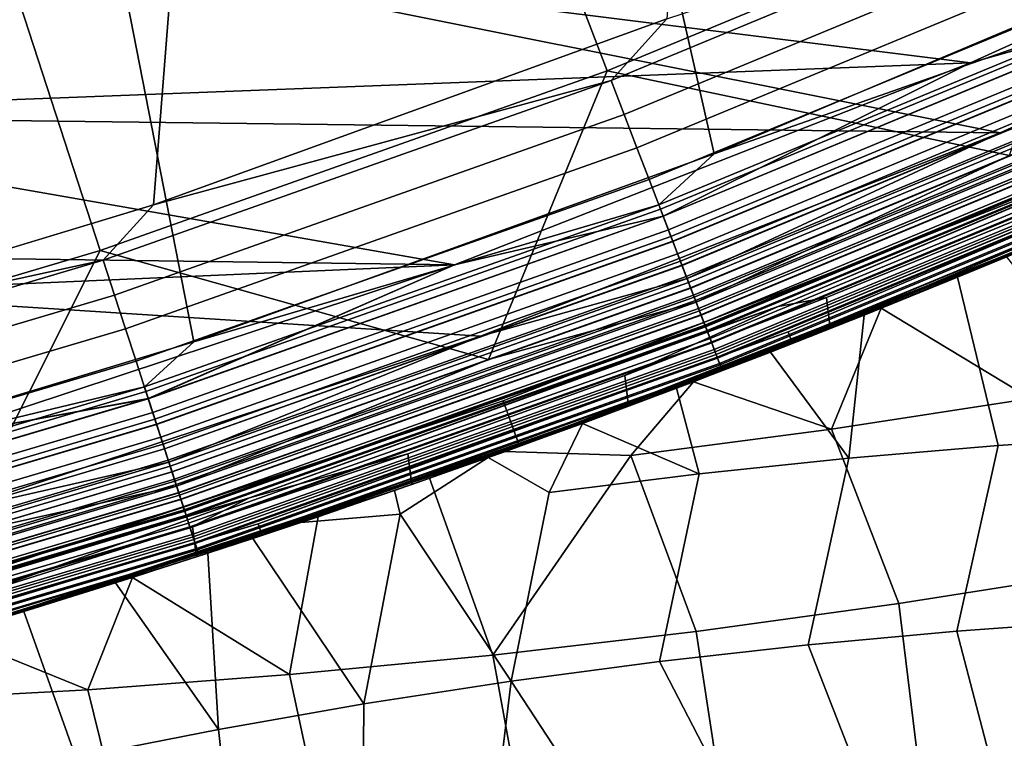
# Model space of a CAD drawing. Header units: metres. Extents: x -167 to 28, y -50 to 27.
# Tile 267 of 331: x 8.03 to 10.59, y -26.63 to -24.76. Entities that reach past the tile are written whole.
import ezdxf

# ---------------------------------------------------------------- set-up
doc = ezdxf.new("R2010")
doc.units = ezdxf.units.M
doc.layers.add('solid_12_065_011_XXX', color=7, linetype='CONTINUOUS')

msp = doc.modelspace()

# ---------------------------------------------------------------- linework, layer by layer
at = {"layer": 'solid_12_065_011_XXX'}
for points in [[(8.333064, 25.258354, 0.2), (4.255505, -26.254814, 0.2), (2.851502, -26.444155, 0.2), (6.976521, 25.666178, 0.2)], [(9.666076, 24.778851, 0.2), (5.647253, -25.991018, 0.2), (4.255505, -26.254814, 0.2), (8.333064, 25.258354, 0.2)], [(10.971596, 24.229086, 0.2), (7.02309, -25.653473, 0.2), (5.647253, -25.991018, 0.2), (9.666076, 24.778851, 0.2)], [(12.24579, 23.610701, 0.2), (8.378925, -25.243179, 0.2), (7.02309, -25.653473, 0.2), (10.971596, 24.229086, 0.2)], [(13.485169, 22.925415, 0.2), (9.71078, -24.761368, 0.2), (8.378925, -25.243179, 0.2), (12.24579, 23.610701, 0.2)], [(11.156596, -24.551853, 24.5), (10.89938, -23.558596, 24.5), (9.607922, -24.114141, 24.5), (9.833646, -25.111006, 24.5)], [(10.57362, -23.748739, 129.094391), (9.316216, -24.269573, 129.094391), (9.556519, -24.895582, 127.764793), (10.846355, -24.361313, 127.764793)], [(7.805598, -24.023161, 130.388458), (6.537626, -24.39875, 130.388458), (6.72832, -25.110432, 129.094391), (8.033278, -24.723885, 129.094391)], [(9.607936, -24.114138, 111), (8.288329, -24.59893, 111), (10.499099, -24.875065, 111), (11.808194, -24.280993, 111)], [(9.607936, -24.114138, 25), (11.808194, -24.280993, 25), (10.499099, -24.875065, 25), (8.288329, -24.59893, 25)], [(9.833646, -25.111006, 24.5), (9.607922, -24.114141, 24.5), (8.28833, -24.598936, 24.5), (8.483227, -25.598791, 24.5)], [(10.576129, -25.056786, 111.5), (8.288366, -24.598921, 111.5), (9.607965, -24.114126, 111.5), (11.894849, -24.458321, 111.5)], [(9.316216, -24.269573, 129.094391), (8.033278, -24.723885, 129.094391), (8.240487, -25.361612, 127.764793), (9.556519, -24.895582, 127.764793)], [(11.010832, -24.730732, 110.994911), (11.808194, -24.280993, 111), (10.499099, -24.875065, 111)], [(11.010573, -24.730152, 25.004999), (10.499099, -24.875065, 25), (11.808194, -24.280993, 25)], [(10.846355, -24.361313, 127.764793), (9.556519, -24.895582, 127.764793), (10.59967, -25.115755, 126.423683)], [(10.857272, -24.385832, 0.205801), (9.566136, -24.920637, 0.205801), (9.71078, -24.761368, 0.2)], [(10.895856, -24.472492, 0.223141), (9.600132, -25.009199, 0.223141), (9.566136, -24.920637, 0.205801), (10.857272, -24.385832, 0.205801)], [(10.933311, -24.556618, 0.25177), (9.633133, -25.095169, 0.25177), (9.600132, -25.009199, 0.223141), (10.895856, -24.472492, 0.223141)], [(11.081208, -24.888802, 111.503677), (10.576129, -25.056786, 111.5), (11.894849, -24.458321, 111.5)], [(10.969092, -24.636984, 0.291271), (9.66466, -25.177298, 0.291271), (9.633133, -25.095169, 0.25177), (10.933311, -24.556618, 0.25177)], [(10.997743, -24.701334, 24.494911), (11.156596, -24.551853, 24.5), (9.833646, -25.111006, 24.5)], [(8.288366, -24.598921, 111.5), (6.944411, -25.01158, 111.5), (6.944456, -25.01157, 111), (8.288329, -24.59893, 111)], [(10.576129, -25.056786, 111.5), (6.944411, -25.01158, 111.5), (8.288366, -24.598921, 111.5)], [(8.288329, -24.59893, 111), (6.944456, -25.01157, 111), (10.499099, -24.875065, 111)], [(8.288329, -24.59893, 25), (10.499099, -24.875065, 25), (9.160177, -25.398642, 25), (6.944456, -25.01157, 25)], [(6.944462, -25.011566, 24.5), (8.28833, -24.598936, 24.5), (8.288329, -24.59893, 25), (6.944456, -25.01157, 25)], [(8.483227, -25.598791, 24.5), (8.28833, -24.598936, 24.5), (6.944462, -25.011566, 24.5), (7.108805, -26.013998, 24.5)], [(11.002681, -24.712425, 0.34107), (9.694254, -25.254395, 0.34107), (9.66466, -25.177298, 0.291271), (10.969092, -24.636984, 0.291271)], [(9.689902, -25.243059, 24.494911), (10.997743, -24.701334, 24.494911), (9.833646, -25.111006, 24.5)], [(9.714909, -25.308201, 24.479727), (11.026123, -24.765078, 24.479727), (10.997743, -24.701334, 24.494911), (9.689902, -25.243059, 24.494911)], [(8.033278, -24.723885, 129.094391), (6.72832, -25.110432, 129.094391), (6.90187, -25.758129, 127.764793), (8.240487, -25.361612, 127.764793)], [(11.033588, -24.781845, 0.400443), (9.721485, -25.325335, 0.400443), (9.694254, -25.254395, 0.34107), (11.002681, -24.712425, 0.34107)], [(11.010573, -24.730152, 25.004999), (9.701207, -25.272509, 25.004999), (10.499099, -24.875065, 25)], [(11.038961, -24.793915, 25.020092), (9.72622, -25.337669, 25.020092), (9.701207, -25.272509, 25.004999), (11.010573, -24.730152, 25.004999)], [(9.701435, -25.273102, 110.994911), (11.010832, -24.730732, 110.994911), (10.499099, -24.875065, 111)], [(9.726441, -25.338245, 110.979729), (11.039213, -24.794477, 110.979729), (11.010832, -24.730732, 110.994911), (9.701435, -25.273102, 110.994911)], [(9.566136, -24.920637, 0.205801), (8.378925, -25.243179, 0.2), (9.71078, -24.761368, 0.2)], [(9.738884, -25.370661, 24.454756), (11.053335, -24.826197, 24.454756), (11.026123, -24.765078, 24.479727), (9.714909, -25.308201, 24.479727)], [(11.061365, -24.844233, 0.468529), (9.745959, -25.389091, 0.468529), (9.721485, -25.325335, 0.400443), (11.033588, -24.781845, 0.400443)], [(11.066187, -24.855062, 25.044977), (9.750207, -25.400158, 25.044977), (9.72622, -25.337669, 25.020092), (11.038961, -24.793915, 25.020092)], [(9.750417, -25.400705, 110.954758), (11.066424, -24.855597, 110.954758), (11.039213, -24.794477, 110.979729), (9.726441, -25.338245, 110.979729)], [(9.76134, -25.429161, 24.420511), (11.078822, -24.883442, 24.420511), (11.053335, -24.826197, 24.454756), (9.738884, -25.370661, 24.454756)], [(11.085608, -24.898684, 0.544336), (9.76732, -25.444736, 0.544336), (9.745959, -25.389091, 0.468529), (11.061365, -24.844233, 0.468529)], [(11.091692, -24.912348, 25.079142), (9.772679, -25.4587, 25.079142), (9.750207, -25.400158, 25.044977), (11.066187, -24.855062, 25.044977)], [(9.772873, -25.459206, 110.920509), (11.091912, -24.912842, 110.920509), (11.066424, -24.855597, 110.954758), (9.750417, -25.400705, 110.954758)], [(6.944456, -25.01157, 111), (5.580103, -25.350868, 111), (9.160177, -25.398642, 111), (10.499099, -24.875065, 111)], [(9.701435, -25.273102, 110.994911), (10.499099, -24.875065, 111), (9.160177, -25.398642, 111)], [(9.701207, -25.272509, 25.004999), (9.160177, -25.398642, 25), (10.499099, -24.875065, 25)], [(9.556519, -24.895582, 127.764793), (8.240487, -25.361612, 127.764793), (9.247935, -25.644295, 126.423683)], [(9.786797, -25.495478, 126.288391), (10.59967, -25.115755, 126.423683), (9.556519, -24.895582, 127.764793), (9.247935, -25.644295, 126.423683)], [(9.781819, -25.482512, 24.377687), (11.102066, -24.935648, 24.377687), (11.078822, -24.883442, 24.420511), (9.76134, -25.429161, 24.420511)], [(9.763443, -25.434637, 111.503677), (10.576129, -25.056786, 111.5), (11.081208, -24.888802, 111.503677)], [(9.763443, -25.434637, 111.503677), (11.081208, -24.888802, 111.503677), (11.099948, -24.930891, 111.51474), (9.779954, -25.477652, 111.51474)], [(11.105966, -24.944407, 0.626765), (9.785255, -25.491463, 0.626765), (9.76732, -25.444736, 0.544336), (11.085608, -24.898684, 0.544336)], [(9.566136, -24.920637, 0.205801), (8.248781, -25.387138, 0.205801), (8.378925, -25.243179, 0.2)], [(9.600132, -25.009199, 0.223141), (8.278095, -25.477356, 0.223141), (8.248781, -25.387138, 0.205801), (9.566136, -24.920637, 0.205801)], [(11.114958, -24.964603, 25.121891), (9.793179, -25.512102, 25.121891), (9.772679, -25.4587, 25.079142), (11.091692, -24.912348, 25.079142)], [(9.793352, -25.512556, 110.877686), (11.115155, -24.965048, 110.877686), (11.091912, -24.912842, 110.920509), (9.772873, -25.459206, 110.920509)], [(9.779954, -25.477652, 111.51474), (11.099948, -24.930891, 111.51474), (11.117745, -24.970863, 111.532928), (9.795634, -25.518501, 111.532928)], [(9.799904, -25.529621, 24.32716), (11.12259, -24.981747, 24.32716), (11.102066, -24.935648, 24.377687), (9.781819, -25.482512, 24.377687)], [(11.12214, -24.980736, 0.714617), (9.799507, -25.528589, 0.714617), (9.785255, -25.491463, 0.626765), (11.105966, -24.944407, 0.626765)], [(9.786797, -25.495478, 126.288391), (11.107715, -24.948336, 126.288391), (10.59967, -25.115755, 126.423683)], [(9.799467, -25.528484, 126.148933), (11.122095, -24.980635, 126.148933), (11.107715, -24.948336, 126.288391), (9.786797, -25.495478, 126.288391)], [(10.648957, -25.269844, 6.620592), (10.125271, -25.483948, 6.567535), (9.999702, -25.507372, 0.996509), (11.343086, -24.939014, 0.996509)], [(11.141068, -25.023251, 0.901425), (11.343086, -24.939014, 0.996509), (9.999702, -25.507372, 0.996509)], [(11.135509, -25.010763, 25.172354), (9.811286, -25.559273, 25.172354), (9.793179, -25.512102, 25.121891), (11.114958, -24.964603, 25.121891)], [(9.811437, -25.559666, 110.827164), (11.13568, -25.011147, 110.827164), (11.115155, -24.965048, 110.877686), (9.793352, -25.512556, 110.877686)], [(9.795634, -25.518501, 111.532928), (11.117745, -24.970863, 111.532928), (11.134155, -25.007723, 111.55777), (9.810094, -25.556168, 111.55777)], [(9.807292, -25.54887, 126.006737), (11.130976, -25.000582, 126.006737), (11.122095, -24.980635, 126.148933), (9.799467, -25.528484, 126.148933)], [(11.133899, -25.007145, 0.806616), (9.809867, -25.555576, 0.806616), (9.799507, -25.528589, 0.714617), (11.12214, -24.980736, 0.714617)], [(9.815224, -25.569532, 24.26996), (11.139978, -25.020802, 24.26996), (11.12259, -24.981747, 24.32716), (9.799904, -25.529621, 24.32716)], [(9.633133, -25.095169, 0.25177), (8.306551, -25.564936, 0.25177), (8.278095, -25.477356, 0.223141), (9.600132, -25.009199, 0.223141)], [(9.807292, -25.54887, 126.006737), (10.643917, -25.220598, 125.863533), (11.130976, -25.000582, 126.006737)], [(11.141068, -25.023251, 0.901425), (9.816185, -25.572035, 0.901425), (9.809867, -25.555576, 0.806616), (11.133899, -25.007145, 0.806616)], [(9.810094, -25.556168, 111.55777), (11.134155, -25.007723, 111.55777), (11.14877, -25.040548, 111.588661), (9.82297, -25.589712, 111.588661)], [(10.025453, -25.572863, 24), (10.036123, -25.600903, 24), (11.384619, -25.030386, 24), (11.371987, -25.003174, 24)], [(11.170135, -25.088535, 24.07052), (10.025453, -25.572863, 24), (11.371987, -25.003174, 24)], [(5.580103, -25.350868, 25), (6.944456, -25.01157, 25), (9.160177, -25.398642, 25)], [(9.227446, -25.584198, 111.5), (5.580122, -25.350863, 111.5), (6.944411, -25.01158, 111.5), (10.576129, -25.056786, 111.5)], [(11.152926, -25.049883, 25.2295), (9.826632, -25.599253, 25.2295), (9.811286, -25.559273, 25.172354), (11.135509, -25.010763, 25.172354)], [(9.826756, -25.599577, 110.769958), (11.153068, -25.050201, 110.769958), (11.13568, -25.011147, 110.827164), (9.811437, -25.559666, 110.827164)], [(9.827468, -25.601429, 24.207253), (11.153874, -25.052013, 24.207253), (11.139978, -25.020802, 24.26996), (9.815224, -25.569532, 24.26996)], [(11.141068, -25.023251, 0.901425), (9.999702, -25.507372, 0.996509), (9.816185, -25.572035, 0.901425)], [(10.656437, -25.346035, 23.37965), (11.177217, -25.120296, 23.290802), (11.384619, -25.030386, 24), (10.036123, -25.600903, 24)], [(9.763443, -25.434637, 111.503677), (9.227446, -25.584198, 111.5), (10.576129, -25.056786, 111.5)], [(9.82297, -25.589712, 111.588661), (11.14877, -25.040548, 111.588661), (11.161224, -25.068521, 111.624825), (9.833943, -25.618299, 111.624825)], [(11.166856, -25.081169, 25.292162), (9.838904, -25.631224, 25.292162), (9.826632, -25.599253, 25.2295), (11.152926, -25.049883, 25.2295)], [(9.839001, -25.631472, 110.707253), (11.166964, -25.081411, 110.707253), (11.153068, -25.050201, 110.769958), (9.826756, -25.599577, 110.769958)], [(9.836385, -25.624659, 24.140318), (11.163996, -25.074745, 24.140318), (11.153874, -25.052013, 24.207253), (9.827468, -25.601429, 24.207253)], [(9.833943, -25.618299, 111.624825), (11.161224, -25.068521, 111.624825), (11.171207, -25.090944, 111.665352), (9.842739, -25.641212, 111.665352)], [(9.841795, -25.638752, 24.07052), (11.170135, -25.088535, 24.07052), (11.163996, -25.074745, 24.140318), (9.836385, -25.624659, 24.140318)], [(11.177011, -25.103979, 25.359066), (9.847854, -25.654535, 25.359066), (9.838904, -25.631224, 25.292162), (11.166856, -25.081169, 25.292162)], [(9.847918, -25.654703, 110.64032), (11.177085, -25.104145, 110.64032), (11.166964, -25.081411, 110.707253), (9.839001, -25.631472, 110.707253)], [(9.66466, -25.177298, 0.291271), (8.333736, -25.648603, 0.291271), (8.306551, -25.564936, 0.25177), (9.633133, -25.095169, 0.25177)], [(9.689902, -25.243059, 24.494911), (9.833646, -25.111006, 24.5), (8.483227, -25.598791, 24.5)], [(9.841795, -25.638752, 24.07052), (10.025453, -25.572863, 24), (11.170135, -25.088535, 24.07052)], [(9.842739, -25.641212, 111.665352), (11.171207, -25.090944, 111.665352), (11.178471, -25.107256, 111.709244), (9.849138, -25.657883, 111.709244)], [(11.183187, -25.117851, 25.428843), (9.853294, -25.668711, 25.428843), (9.847854, -25.654535, 25.359066), (11.177011, -25.103979, 25.359066)], [(9.853328, -25.668795, 110.570518), (11.183225, -25.117933, 110.570518), (11.177085, -25.104145, 110.64032), (9.847918, -25.654703, 110.64032)], [(9.849138, -25.657883, 111.709244), (11.178471, -25.107256, 111.709244), (11.182832, -25.117052, 111.755402), (9.852982, -25.667894, 111.755402)], [(9.852982, -25.667894, 111.755402), (11.182832, -25.117052, 111.755402), (10.691646, -25.333643, 111.80262)], [(11.183187, -25.117851, 25.428843), (10.692665, -25.336079, 25.5), (9.853294, -25.668711, 25.428843)], [(9.853328, -25.668795, 110.570518), (10.692665, -25.336079, 110.5), (11.183225, -25.117933, 110.570518)], [(9.694254, -25.254395, 0.34107), (8.359255, -25.727142, 0.34107), (8.333736, -25.648603, 0.291271), (9.66466, -25.177298, 0.291271)], [(9.328179, -25.86677, 111.80262), (10.691646, -25.333643, 111.80262), (10.643917, -25.220598, 125.863533), (9.286539, -25.751345, 125.863533)], [(9.807292, -25.54887, 126.006737), (9.286539, -25.751345, 125.863533), (10.643917, -25.220598, 125.863533)], [(8.248781, -25.387138, 0.205801), (7.02309, -25.653473, 0.2), (8.378925, -25.243179, 0.2)], [(8.355503, -25.715593, 24.494911), (9.689902, -25.243059, 24.494911), (8.483227, -25.598791, 24.5)], [(8.377066, -25.781956, 24.479727), (9.714909, -25.308201, 24.479727), (9.689902, -25.243059, 24.494911), (8.355503, -25.715593, 24.494911)], [(9.721485, -25.325335, 0.400443), (8.382737, -25.799412, 0.400443), (8.359255, -25.727142, 0.34107), (9.694254, -25.254395, 0.34107)], [(9.701207, -25.272509, 25.004999), (8.365252, -25.745596, 25.004999), (9.160177, -25.398642, 25)], [(9.72622, -25.337669, 25.020092), (8.38682, -25.811975, 25.020092), (8.365252, -25.745596, 25.004999), (9.701207, -25.272509, 25.004999)], [(8.365448, -25.746201, 110.994911), (9.701435, -25.273102, 110.994911), (9.160177, -25.398642, 111)], [(8.38701, -25.812563, 110.979729), (9.726441, -25.338245, 110.979729), (9.701435, -25.273102, 110.994911), (8.365448, -25.746201, 110.994911)], [(10.134951, -25.564289, 6.567523), (10.125271, -25.483948, 6.567535), (10.648957, -25.269844, 6.620592), (10.65801, -25.350679, 6.620479)], [(8.397739, -25.845585, 24.454756), (9.738884, -25.370661, 24.454756), (9.714909, -25.308201, 24.479727), (8.377066, -25.781956, 24.479727)], [(10.750449, -25.311615, 8.266185), (10.2671, -25.511499, 8.248414), (10.134951, -25.564289, 6.567523), (10.65801, -25.350679, 6.620479)], [(10.654615, -25.745712, 8.405579), (10.2671, -25.511499, 8.248414), (10.750449, -25.311615, 8.266185)], [(9.745959, -25.389091, 0.468529), (8.40384, -25.864361, 0.468529), (8.382737, -25.799412, 0.400443), (9.721485, -25.325335, 0.400443)], [(9.750207, -25.400158, 25.044977), (8.407503, -25.875635, 25.044977), (8.38682, -25.811975, 25.020092), (9.72622, -25.337669, 25.020092)], [(8.407684, -25.87619, 110.954758), (9.750417, -25.400705, 110.954758), (9.726441, -25.338245, 110.979729), (8.38701, -25.812563, 110.979729)], [(9.852982, -25.667894, 111.755402), (10.691646, -25.333643, 111.80262), (9.328179, -25.86677, 111.80262)], [(9.329069, -25.869257, 25.5), (10.692665, -25.336079, 25.5), (10.692665, -25.336079, 110.5), (9.329069, -25.869257, 110.5)], [(9.853328, -25.668795, 110.570518), (9.329069, -25.869257, 110.5), (10.692665, -25.336079, 110.5)], [(9.853294, -25.668711, 25.428843), (10.692665, -25.336079, 25.5), (9.329069, -25.869257, 25.5)], [(7.85253, -26.039099, 111.5), (4.199525, -25.615776, 111.5), (5.580122, -25.350863, 111.5), (9.227446, -25.584198, 111.5)], [(5.580103, -25.350868, 111), (4.199574, -25.615767, 111), (9.160177, -25.398642, 111)], [(5.580103, -25.350868, 25), (9.160177, -25.398642, 25), (7.795275, -25.850214, 25), (4.199574, -25.615767, 25)], [(8.240487, -25.361612, 127.764793), (6.90187, -25.758129, 127.764793), (7.869982, -26.100143, 126.423683)], [(8.439054, -25.972738, 126.288391), (9.247935, -25.644295, 126.423683), (8.240487, -25.361612, 127.764793), (7.869982, -26.100143, 126.423683)], [(10.133629, -25.559803, 23.432526), (10.656437, -25.346035, 23.37965), (10.036123, -25.600903, 24)], [(10.65801, -25.350679, 23.37952), (10.656437, -25.346035, 23.37965), (10.133629, -25.559803, 23.432526), (10.134951, -25.564289, 23.432478)], [(10.465358, -25.430813, 21.948683), (10.592736, -25.378021, 21.943607), (10.65801, -25.350679, 23.37952), (10.134951, -25.564289, 23.432478)], [(8.248781, -25.387138, 0.205801), (6.908816, -25.784054, 0.205801), (7.02309, -25.653473, 0.2)], [(8.278095, -25.477356, 0.223141), (6.933368, -25.875683, 0.223141), (6.908816, -25.784054, 0.205801), (8.248781, -25.387138, 0.205801)], [(8.417104, -25.90518, 24.420511), (9.76134, -25.429161, 24.420511), (9.738884, -25.370661, 24.454756), (8.397739, -25.845585, 24.454756)], [(9.76732, -25.444736, 0.544336), (8.422259, -25.921047, 0.544336), (8.40384, -25.864361, 0.468529), (9.745959, -25.389091, 0.468529)], [(10.954305, -25.841619, 21.685749), (10.592736, -25.378021, 21.943607), (10.465358, -25.430813, 21.948683), (10.570679, -25.866982, 21.761005)], [(4.199574, -25.615767, 111), (2.806523, -25.805571, 111), (7.795275, -25.850214, 111), (9.160177, -25.398642, 111)], [(8.365448, -25.746201, 110.994911), (9.160177, -25.398642, 111), (7.795275, -25.850214, 111)], [(8.365252, -25.745596, 25.004999), (7.795275, -25.850214, 25), (9.160177, -25.398642, 25)], [(9.772679, -25.4587, 25.079142), (8.426881, -25.935272, 25.079142), (8.407503, -25.875635, 25.044977), (9.750207, -25.400158, 25.044977)], [(8.427048, -25.935787, 110.920509), (9.772873, -25.459206, 110.920509), (9.750417, -25.400705, 110.954758), (8.407684, -25.87619, 110.954758)], [(8.434762, -25.95953, 24.377687), (9.781819, -25.482512, 24.377687), (9.76134, -25.429161, 24.420511), (8.417104, -25.90518, 24.420511)], [(8.418916, -25.910759, 111.503677), (9.227446, -25.584198, 111.5), (9.763443, -25.434637, 111.503677)], [(8.418916, -25.910759, 111.503677), (9.763443, -25.434637, 111.503677), (9.779954, -25.477652, 111.51474), (8.433153, -25.954578, 111.51474)], [(10.222932, -25.529232, 21.95141), (10.465358, -25.430813, 21.948683), (10.134951, -25.564289, 23.432478)], [(10.183491, -25.9002, 21.810579), (10.570679, -25.866982, 21.761005), (10.465358, -25.430813, 21.948683), (10.222932, -25.529232, 21.95141)], [(9.785255, -25.491463, 0.626765), (8.437725, -25.968647, 0.626765), (8.422259, -25.921047, 0.544336), (9.76732, -25.444736, 0.544336)], [(9.793179, -25.512102, 25.121891), (8.444557, -25.989674, 25.121891), (8.426881, -25.935272, 25.079142), (9.772679, -25.4587, 25.079142)], [(8.444707, -25.990135, 110.877686), (9.793352, -25.512556, 110.877686), (9.772873, -25.459206, 110.920509), (8.427048, -25.935787, 110.920509)], [(8.306551, -25.564936, 0.25177), (6.957202, -25.964632, 0.25177), (6.933368, -25.875683, 0.223141), (8.278095, -25.477356, 0.223141)], [(8.433153, -25.954578, 111.51474), (9.779954, -25.477652, 111.51474), (9.795634, -25.518501, 111.532928), (8.446675, -25.996193, 111.532928)], [(8.450356, -26.007523, 24.32716), (9.799904, -25.529621, 24.32716), (9.781819, -25.482512, 24.377687), (8.434762, -25.95953, 24.377687)], [(9.799507, -25.528589, 0.714617), (8.450014, -26.00647, 0.714617), (8.437725, -25.968647, 0.626765), (9.785255, -25.491463, 0.626765)], [(8.439054, -25.972738, 126.288391), (9.786797, -25.495478, 126.288391), (9.247935, -25.644295, 126.423683)], [(8.44998, -26.006363, 126.148933), (9.799467, -25.528484, 126.148933), (9.786797, -25.495478, 126.288391), (8.439054, -25.972738, 126.288391)], [(10.125271, -25.483948, 6.567535), (9.601864, -25.68565, 6.55), (9.999702, -25.507372, 0.996509)], [(10.134951, -25.564289, 6.567523), (9.611679, -25.765591, 6.55), (9.601864, -25.68565, 6.55), (10.125271, -25.483948, 6.567535)], [(9.811286, -25.559273, 25.172354), (8.460171, -26.037727, 25.172354), (8.444557, -25.989674, 25.121891), (9.793179, -25.512102, 25.121891)], [(8.4603, -26.038128, 110.827164), (9.811437, -25.559666, 110.827164), (9.793352, -25.512556, 110.877686), (8.444707, -25.990135, 110.877686)], [(8.446675, -25.996193, 111.532928), (9.795634, -25.518501, 111.532928), (9.810094, -25.556168, 111.55777), (8.459143, -26.034565, 111.55777)], [(9.601864, -25.68565, 6.55), (9.039325, -25.889067, 6.570145), (8.627973, -26.003426, 0.996509), (9.999702, -25.507372, 0.996509)], [(9.816185, -25.572035, 0.901425), (9.999702, -25.507372, 0.996509), (8.627973, -26.003426, 0.996509)], [(10.2671, -25.511499, 8.248414), (9.780129, -25.702122, 8.26675), (9.611679, -25.765591, 6.55), (10.134951, -25.564289, 6.567523)], [(10.13787, -25.824701, 8.351789), (9.780129, -25.702122, 8.26675), (10.2671, -25.511499, 8.248414)], [(10.13787, -25.824701, 8.351789), (10.2671, -25.511499, 8.248414), (10.654615, -25.745712, 8.405579)], [(8.456727, -26.02713, 126.006737), (9.807292, -25.54887, 126.006737), (9.799467, -25.528484, 126.148933), (8.44998, -26.006363, 126.148933)], [(9.809867, -25.555576, 0.806616), (8.458947, -26.033962, 0.806616), (8.450014, -26.00647, 0.714617), (9.799507, -25.528589, 0.714617)], [(8.463567, -26.04818, 24.26996), (9.815224, -25.569532, 24.26996), (9.799904, -25.529621, 24.32716), (8.450356, -26.007523, 24.32716)], [(9.979765, -25.625267, 21.94512), (10.222932, -25.529232, 21.95141), (10.134951, -25.564289, 23.432478)], [(10.183491, -25.9002, 21.810579), (10.222932, -25.529232, 21.95141), (9.979765, -25.625267, 21.94512)], [(8.333736, -25.648603, 0.291271), (6.979971, -26.049606, 0.291271), (6.957202, -25.964632, 0.25177), (8.306551, -25.564936, 0.25177)], [(8.456727, -26.02713, 126.006737), (9.286539, -25.751345, 125.863533), (9.807292, -25.54887, 126.006737)], [(9.816185, -25.572035, 0.901425), (8.464395, -26.05073, 0.901425), (8.458947, -26.033962, 0.806616), (9.809867, -25.555576, 0.806616)], [(8.459143, -26.034565, 111.55777), (9.810094, -25.556168, 111.55777), (9.82297, -25.589712, 111.588661), (8.470246, -26.068737, 111.588661)], [(9.826632, -25.599253, 25.2295), (8.473404, -26.078455, 25.2295), (8.460171, -26.037727, 25.172354), (9.811286, -25.559273, 25.172354)], [(8.473511, -26.078785, 110.769958), (9.826756, -25.599577, 110.769958), (9.811437, -25.559666, 110.827164), (8.4603, -26.038128, 110.827164)], [(8.474124, -26.080673, 24.207253), (9.827468, -25.601429, 24.207253), (9.815224, -25.569532, 24.26996), (8.463567, -26.04818, 24.26996)], [(9.816185, -25.572035, 0.901425), (8.627973, -26.003426, 0.996509), (8.464395, -26.05073, 0.901425)], [(9.611105, -25.760914, 23.450001), (10.133629, -25.559803, 23.432526), (10.036123, -25.600903, 24)], [(9.611679, -25.765591, 23.450001), (10.134951, -25.564289, 23.432478), (10.133629, -25.559803, 23.432526), (9.611105, -25.760914, 23.450001)], [(9.736002, -25.71887, 21.929813), (9.979765, -25.625267, 21.94512), (10.134951, -25.564289, 23.432478), (9.611679, -25.765591, 23.450001)], [(8.418916, -25.910759, 111.503677), (7.85253, -26.039099, 111.5), (9.227446, -25.584198, 111.5)], [(8.470246, -26.068737, 111.588661), (9.82297, -25.589712, 111.588661), (9.833943, -25.618299, 111.624825), (8.479709, -26.097858, 111.624825)], [(8.650354, -26.070141, 24), (8.659874, -26.098589, 24), (10.036123, -25.600903, 24), (10.025453, -25.572863, 24)], [(9.841795, -25.638752, 24.07052), (8.650354, -26.070141, 24), (10.025453, -25.572863, 24)], [(8.355503, -25.715593, 24.494911), (8.483227, -25.598791, 24.5), (7.108805, -26.013998, 24.5)], [(9.838904, -25.631224, 25.292162), (8.483987, -26.111025, 25.292162), (8.473404, -26.078455, 25.2295), (9.826632, -25.599253, 25.2295)], [(8.484069, -26.111279, 110.707253), (9.839001, -25.631472, 110.707253), (9.826756, -25.599577, 110.769958), (8.473511, -26.078785, 110.769958)], [(8.481813, -26.104338, 24.140318), (9.836385, -25.624659, 24.140318), (9.827468, -25.601429, 24.207253), (8.474124, -26.080673, 24.207253)], [(8.479709, -26.097858, 111.624825), (9.833943, -25.618299, 111.624825), (9.842739, -25.641212, 111.665352), (8.487293, -26.121202, 111.665352)], [(9.611105, -25.760914, 23.450001), (10.036123, -25.600903, 24), (8.659874, -26.098589, 24)], [(8.359255, -25.727142, 0.34107), (7.001344, -26.129374, 0.34107), (6.979971, -26.049606, 0.291271), (8.333736, -25.648603, 0.291271)], [(8.486478, -26.118694, 24.07052), (9.841795, -25.638752, 24.07052), (9.836385, -25.624659, 24.140318), (8.481813, -26.104338, 24.140318)], [(9.847854, -25.654535, 25.359066), (8.491702, -26.134773, 25.359066), (8.483987, -26.111025, 25.292162), (9.838904, -25.631224, 25.292162)], [(8.491758, -26.134945, 110.64032), (9.847918, -25.654703, 110.64032), (9.839001, -25.631472, 110.707253), (8.484069, -26.111279, 110.707253)], [(8.486478, -26.118694, 24.07052), (8.650354, -26.070141, 24), (9.841795, -25.638752, 24.07052)], [(8.487293, -26.121202, 111.665352), (9.842739, -25.641212, 111.665352), (9.849138, -25.657883, 111.709244), (8.492811, -26.138184, 111.709244)], [(10.183491, -25.9002, 21.810579), (9.979765, -25.625267, 21.94512), (9.736002, -25.71887, 21.929813), (9.794593, -25.941116, 21.834234)], [(9.853294, -25.668711, 25.428843), (8.496395, -26.149214, 25.428843), (8.491702, -26.134773, 25.359066), (9.847854, -25.654535, 25.359066)], [(8.496423, -26.149302, 110.570518), (9.853328, -25.668795, 110.570518), (9.847918, -25.654703, 110.64032), (8.491758, -26.134945, 110.64032)], [(8.492811, -26.138184, 111.709244), (9.849138, -25.657883, 111.709244), (9.852982, -25.667894, 111.755402), (8.496124, -26.148382, 111.755402)], [(8.496124, -26.148382, 111.755402), (9.852982, -25.667894, 111.755402), (9.328179, -25.86677, 111.80262)], [(9.853294, -25.668711, 25.428843), (9.329069, -25.869257, 25.5), (8.496395, -26.149214, 25.428843)], [(8.496423, -26.149302, 110.570518), (9.329069, -25.869257, 110.5), (9.853328, -25.668795, 110.570518)], [(9.611679, -25.765591, 6.55), (9.049481, -25.96838, 6.570117), (9.039325, -25.889067, 6.570145), (9.601864, -25.68565, 6.55)], [(6.998202, -26.117645, 24.494911), (8.355503, -25.715593, 24.494911), (7.108805, -26.013998, 24.5)], [(7.016262, -26.185045, 24.479727), (8.377066, -25.781956, 24.479727), (8.355503, -25.715593, 24.494911), (6.998202, -26.117645, 24.494911)], [(9.780129, -25.702122, 8.26675), (9.29205, -25.882578, 8.321115), (9.611679, -25.765591, 6.55)], [(9.617203, -25.893686, 8.334295), (9.29205, -25.882578, 8.321115), (9.780129, -25.702122, 8.26675)], [(9.491782, -25.809999, 21.905479), (9.736002, -25.71887, 21.929813), (9.611679, -25.765591, 23.450001)], [(9.794593, -25.941116, 21.834234), (9.736002, -25.71887, 21.929813), (9.491782, -25.809999, 21.905479)], [(9.617203, -25.893686, 8.334295), (9.780129, -25.702122, 8.26675), (10.13787, -25.824701, 8.351789)], [(8.382737, -25.799412, 0.400443), (7.021012, -26.202772, 0.400443), (7.001344, -26.129374, 0.34107), (8.359255, -25.727142, 0.34107)], [(8.365252, -25.745596, 25.004999), (7.006366, -26.148115, 25.004999), (7.795275, -25.850214, 25)], [(8.38682, -25.811975, 25.020092), (7.024431, -26.215534, 25.020092), (7.006366, -26.148115, 25.004999), (8.365252, -25.745596, 25.004999)], [(7.006531, -26.148729, 110.994911), (8.365448, -25.746201, 110.994911), (7.795275, -25.850214, 111)], [(7.024591, -26.216129, 110.979729), (8.38701, -25.812563, 110.979729), (8.365448, -25.746201, 110.994911), (7.006531, -26.148729, 110.994911)], [(10.13787, -25.824701, 8.351789), (10.654615, -25.745712, 8.405579), (10.834592, -26.194832, 8.645792), (10.313196, -26.277241, 8.582141)], [(7.938272, -26.326576, 111.80262), (9.328179, -25.86677, 111.80262), (9.286539, -25.751345, 125.863533), (7.902834, -26.209097, 125.863533)], [(8.456727, -26.02713, 126.006737), (7.902834, -26.209097, 125.863533), (9.286539, -25.751345, 125.863533)], [(9.049513, -25.963425, 23.429928), (9.611105, -25.760914, 23.450001), (8.659874, -26.098589, 24)], [(9.049481, -25.96838, 23.429884), (9.611679, -25.765591, 23.450001), (9.611105, -25.760914, 23.450001), (9.049513, -25.963425, 23.429928)], [(9.247703, -25.898455, 21.872162), (9.491782, -25.809999, 21.905479), (9.611679, -25.765591, 23.450001), (9.049481, -25.96838, 23.429884)], [(9.29205, -25.882578, 8.321115), (9.09535, -25.952353, 8.353209), (9.049481, -25.96838, 6.570117), (9.611679, -25.765591, 6.55)], [(7.033577, -26.249668, 24.454756), (8.397739, -25.845585, 24.454756), (8.377066, -25.781956, 24.479727), (7.016262, -26.185045, 24.479727)], [(8.40384, -25.864361, 0.468529), (7.038687, -26.268738, 0.468529), (7.021012, -26.202772, 0.400443), (8.382737, -25.799412, 0.400443)], [(8.407503, -25.875635, 25.044977), (7.041755, -26.280188, 25.044977), (7.024431, -26.215534, 25.020092), (8.38682, -25.811975, 25.020092)], [(7.041906, -26.280752, 110.954758), (8.407684, -25.87619, 110.954758), (8.38701, -25.812563, 110.979729), (7.024591, -26.216129, 110.979729)], [(9.405844, -25.989536, 21.83186), (9.491782, -25.809999, 21.905479), (9.247703, -25.898455, 21.872162)], [(9.794593, -25.941116, 21.834234), (9.491782, -25.809999, 21.905479), (9.405844, -25.989536, 21.83186)], [(9.617203, -25.893686, 8.334295), (10.13787, -25.824701, 8.351789), (10.313196, -26.277241, 8.582141), (9.787071, -26.349388, 8.556018)], [(7.049796, -26.310196, 24.420511), (8.417104, -25.90518, 24.420511), (8.397739, -25.845585, 24.454756), (7.033577, -26.249668, 24.454756)], [(10.463057, -26.348627, 21.556202), (10.844929, -26.321348, 21.488327), (10.954305, -25.841619, 21.685749), (10.570679, -25.866982, 21.761005)], [(8.422259, -25.921047, 0.544336), (7.054114, -26.326311, 0.544336), (7.038687, -26.268738, 0.468529), (8.40384, -25.864361, 0.468529)], [(8.426881, -25.935272, 25.079142), (7.057985, -26.340759, 25.079142), (7.041755, -26.280188, 25.044977), (8.407503, -25.875635, 25.044977)], [(7.058125, -26.34128, 110.920509), (8.427048, -25.935787, 110.920509), (8.407684, -25.87619, 110.954758), (7.041906, -26.280752, 110.954758)], [(8.496124, -26.148382, 111.755402), (9.328179, -25.86677, 111.80262), (7.938272, -26.326576, 111.80262)], [(7.939029, -26.329105, 25.5), (9.329069, -25.869257, 25.5), (9.329069, -25.869257, 110.5), (7.939029, -26.329105, 110.5)], [(8.496423, -26.149302, 110.570518), (7.939029, -26.329105, 110.5), (9.329069, -25.869257, 110.5)], [(8.496395, -26.149214, 25.428843), (9.329069, -25.869257, 25.5), (7.939029, -26.329105, 25.5)], [(10.078024, -26.384104, 21.59704), (10.463057, -26.348627, 21.556202), (10.570679, -25.866982, 21.761005), (10.183491, -25.9002, 21.810579)], [(9.039325, -25.889067, 6.570145), (8.480126, -26.077864, 6.630163), (8.627973, -26.003426, 0.996509)], [(9.049481, -25.96838, 6.570117), (8.490594, -26.156448, 6.63005), (8.480126, -26.077864, 6.630163), (9.039325, -25.889067, 6.570145)], [(9.247703, -25.898455, 21.872162), (9.049481, -25.96838, 23.429884), (8.490594, -26.156448, 23.369949), (9.00405, -25.984169, 21.829889)], [(9.019104, -26.045225, 21.803463), (9.247703, -25.898455, 21.872162), (9.00405, -25.984169, 21.829889)], [(9.306711, -26.478853, 21.596891), (9.405844, -25.989536, 21.83186), (9.247703, -25.898455, 21.872162), (9.019104, -26.045225, 21.803463)], [(9.259074, -26.410881, 8.567564), (9.09535, -25.952353, 8.353209), (9.29205, -25.882578, 8.321115), (9.617203, -25.893686, 8.334295)], [(9.617203, -25.893686, 8.334295), (9.787071, -26.349388, 8.556018), (9.259074, -26.410881, 8.567564)], [(9.691887, -26.427591, 21.610628), (10.078024, -26.384104, 21.59704), (10.183491, -25.9002, 21.810579), (9.794593, -25.941116, 21.834234)], [(7.064586, -26.365395, 24.377687), (8.434762, -25.95953, 24.377687), (8.417104, -25.90518, 24.420511), (7.049796, -26.310196, 24.420511)], [(7.051314, -26.315863, 111.503677), (7.85253, -26.039099, 111.5), (8.418916, -25.910759, 111.503677)], [(7.051314, -26.315863, 111.503677), (8.418916, -25.910759, 111.503677), (8.433153, -25.954578, 111.51474), (7.063239, -26.360365, 111.51474)], [(8.437725, -25.968647, 0.626765), (7.067068, -26.374655, 0.626765), (7.054114, -26.326311, 0.544336), (8.422259, -25.921047, 0.544336)], [(8.444557, -25.989674, 25.121891), (7.07279, -26.396009, 25.121891), (7.057985, -26.340759, 25.079142), (8.426881, -25.935272, 25.079142)], [(7.072915, -26.396479, 110.877686), (8.444707, -25.990135, 110.877686), (8.427048, -25.935787, 110.920509), (7.058125, -26.34128, 110.920509)], [(7.063239, -26.360365, 111.51474), (8.433153, -25.954578, 111.51474), (8.446675, -25.996193, 111.532928), (7.074564, -26.40263, 111.532928)], [(9.09535, -25.952353, 8.353209), (8.805887, -26.051992, 8.411189), (8.490594, -26.156448, 6.63005), (9.049481, -25.96838, 6.570117)], [(9.259074, -26.410881, 8.567564), (8.732075, -26.46139, 8.616716), (8.805887, -26.051992, 8.411189), (9.09535, -25.952353, 8.353209)], [(9.306711, -26.478853, 21.596891), (9.691887, -26.427591, 21.610628), (9.794593, -25.941116, 21.834234), (9.405844, -25.989536, 21.83186)], [(7.077647, -26.414137, 24.32716), (8.450356, -26.007523, 24.32716), (8.434762, -25.95953, 24.377687), (7.064586, -26.365395, 24.377687)], [(8.450014, -26.00647, 0.714617), (7.07736, -26.413069, 0.714617), (7.067068, -26.374655, 0.626765), (8.437725, -25.968647, 0.626765)], [(7.068181, -26.378809, 126.288391), (8.439054, -25.972738, 126.288391), (7.869982, -26.100143, 126.423683)], [(7.077332, -26.41296, 126.148933), (8.44998, -26.006363, 126.148933), (8.439054, -25.972738, 126.288391), (7.068181, -26.378809, 126.288391)], [(8.490594, -26.156448, 23.369949), (9.049481, -25.96838, 23.429884), (9.049513, -25.963425, 23.429928), (8.491241, -26.151054, 23.370131)], [(8.491241, -26.151054, 23.370131), (9.049513, -25.963425, 23.429928), (8.659874, -26.098589, 24)], [(8.460171, -26.037727, 25.172354), (7.085867, -26.444815, 25.172354), (7.07279, -26.396009, 25.121891), (8.444557, -25.989674, 25.121891)], [(7.085976, -26.445223, 110.827164), (8.4603, -26.038128, 110.827164), (8.444707, -25.990135, 110.877686), (7.072915, -26.396479, 110.877686)], [(7.074564, -26.40263, 111.532928), (8.446675, -25.996193, 111.532928), (8.459143, -26.034565, 111.55777), (7.085006, -26.441603, 111.55777)], [(7.082983, -26.434052, 126.006737), (8.456727, -26.02713, 126.006737), (8.44998, -26.006363, 126.148933), (7.077332, -26.41296, 126.148933)], [(8.458947, -26.033962, 0.806616), (7.084842, -26.44099, 0.806616), (7.07736, -26.413069, 0.714617), (8.450014, -26.00647, 0.714617)], [(7.926003, -26.252043, 6.729492), (7.379112, -26.411612, 6.867531), (7.231786, -26.42577, 0.996509), (8.627973, -26.003426, 0.996509)], [(8.464395, -26.05073, 0.901425), (8.627973, -26.003426, 0.996509), (7.231786, -26.42577, 0.996509)], [(8.480126, -26.077864, 6.630163), (7.926003, -26.252043, 6.729492), (8.627973, -26.003426, 0.996509)], [(8.761554, -26.066936, 21.778791), (9.00405, -25.984169, 21.829889), (8.490594, -26.156448, 23.369949)], [(9.019104, -26.045225, 21.803463), (9.00405, -25.984169, 21.829889), (8.761554, -26.066936, 21.778791)], [(7.088711, -26.455429, 24.26996), (8.463567, -26.04818, 24.26996), (8.450356, -26.007523, 24.32716), (7.077647, -26.414137, 24.32716)], [(7.082983, -26.434052, 126.006737), (7.902834, -26.209097, 125.863533), (8.456727, -26.02713, 126.006737)], [(8.464395, -26.05073, 0.901425), (7.089405, -26.458019, 0.901425), (7.084842, -26.44099, 0.806616), (8.458947, -26.033962, 0.806616)], [(7.085006, -26.441603, 111.55777), (8.459143, -26.034565, 111.55777), (8.470246, -26.068737, 111.588661), (7.094306, -26.476309, 111.588661)], [(8.473404, -26.078455, 25.2295), (7.096951, -26.486179, 25.2295), (7.085867, -26.444815, 25.172354), (8.460171, -26.037727, 25.172354)], [(7.09704, -26.486515, 110.769958), (8.473511, -26.078785, 110.769958), (8.4603, -26.038128, 110.827164), (7.085976, -26.445223, 110.827164)], [(7.097554, -26.488432, 24.207253), (8.474124, -26.080673, 24.207253), (8.463567, -26.04818, 24.26996), (7.088711, -26.455429, 24.26996)], [(8.464395, -26.05073, 0.901425), (7.231786, -26.42577, 0.996509), (7.089405, -26.458019, 0.901425)], [(8.805887, -26.051992, 8.411189), (8.324124, -26.209902, 8.53659), (7.936794, -26.329777, 6.729233), (8.490594, -26.156448, 6.63005)], [(8.732075, -26.46139, 8.616716), (8.324124, -26.209902, 8.53659), (8.805887, -26.051992, 8.411189)], [(8.924554, -26.537619, 21.555902), (9.019104, -26.045225, 21.803463), (8.761554, -26.066936, 21.778791), (8.636643, -26.108589, 21.748917)], [(8.924554, -26.537619, 21.555902), (9.306711, -26.478853, 21.596891), (9.019104, -26.045225, 21.803463)], [(7.094306, -26.476309, 111.588661), (8.470246, -26.068737, 111.588661), (8.479709, -26.097858, 111.624825), (7.102231, -26.505886, 111.624825)], [(8.483987, -26.111025, 25.292162), (7.105814, -26.519258, 25.292162), (7.096951, -26.486179, 25.2295), (8.473404, -26.078455, 25.2295)], [(7.105883, -26.519516, 110.707253), (8.484069, -26.111279, 110.707253), (8.473511, -26.078785, 110.769958), (7.09704, -26.486515, 110.769958)], [(7.103994, -26.512466, 24.140318), (8.481813, -26.104338, 24.140318), (8.474124, -26.080673, 24.207253), (7.097554, -26.488432, 24.207253)], [(7.250122, -26.49371, 24), (7.258107, -26.522625, 24), (8.659874, -26.098589, 24), (8.650354, -26.070141, 24)], [(8.486478, -26.118694, 24.07052), (7.250122, -26.49371, 24), (8.650354, -26.070141, 24)], [(8.490594, -26.156448, 6.63005), (7.936794, -26.329777, 6.729233), (7.926003, -26.252043, 6.729492), (8.480126, -26.077864, 6.630163)], [(8.636643, -26.108589, 21.748917), (8.761554, -26.066936, 21.778791), (8.490594, -26.156448, 23.369949)], [(7.102231, -26.505886, 111.624825), (8.479709, -26.097858, 111.624825), (8.487293, -26.121202, 111.665352), (7.108583, -26.529594, 111.665352)], [(7.107901, -26.527048, 24.07052), (8.486478, -26.118694, 24.07052), (8.481813, -26.104338, 24.140318), (7.103994, -26.512466, 24.140318)], [(7.937989, -26.323816, 23.271168), (8.491241, -26.151054, 23.370131), (8.659874, -26.098589, 24), (7.258107, -26.522625, 24)], [(8.520302, -26.146788, 21.718891), (8.636643, -26.108589, 21.748917), (8.490594, -26.156448, 23.369949)], [(8.54746, -26.603571, 21.487881), (8.924554, -26.537619, 21.555902), (8.636643, -26.108589, 21.748917), (8.520302, -26.146788, 21.718891)], [(8.491702, -26.134773, 25.359066), (7.112277, -26.543377, 25.359066), (7.105814, -26.519258, 25.292162), (8.483987, -26.111025, 25.292162)], [(7.112323, -26.543552, 110.64032), (8.491758, -26.134945, 110.64032), (8.484069, -26.111279, 110.707253), (7.105883, -26.519516, 110.707253)], [(7.107901, -26.527048, 24.07052), (7.250122, -26.49371, 24), (8.486478, -26.118694, 24.07052)], [(7.108583, -26.529594, 111.665352), (8.487293, -26.121202, 111.665352), (8.492811, -26.138184, 111.709244), (7.113205, -26.546843, 111.709244)], [(8.496395, -26.149214, 25.428843), (7.116207, -26.558044, 25.428843), (7.112277, -26.543377, 25.359066), (8.491702, -26.134773, 25.359066)], [(7.11623, -26.558132, 110.570518), (8.496423, -26.149302, 110.570518), (8.491758, -26.134945, 110.64032), (7.112323, -26.543552, 110.64032)], [(7.113205, -26.546843, 111.709244), (8.492811, -26.138184, 111.709244), (8.496124, -26.148382, 111.755402), (7.11598, -26.557199, 111.755402)], [(7.11598, -26.557199, 111.755402), (8.496124, -26.148382, 111.755402), (7.938272, -26.326576, 111.80262)], [(8.496395, -26.149214, 25.428843), (7.939029, -26.329105, 25.5), (7.116207, -26.558044, 25.428843)], [(7.11623, -26.558132, 110.570518), (7.939029, -26.329105, 110.5), (8.496423, -26.149302, 110.570518)], [(8.520302, -26.146788, 21.718891), (8.490594, -26.156448, 23.369949), (7.936794, -26.329777, 23.270767), (8.280407, -26.223745, 21.650204)], [(7.936794, -26.329777, 23.270767), (8.490594, -26.156448, 23.369949), (8.491241, -26.151054, 23.370131), (7.937989, -26.323816, 23.271168)], [(8.54746, -26.603571, 21.487881), (8.520302, -26.146788, 21.718891), (8.280407, -26.223745, 21.650204)], [(8.324124, -26.209902, 8.53659), (7.849946, -26.355803, 8.696573), (7.390064, -26.488434, 6.867106), (7.936794, -26.329777, 6.729233)], [(8.208936, -26.500635, 8.703209), (7.849946, -26.355803, 8.696573), (8.324124, -26.209902, 8.53659)], [(8.208936, -26.500635, 8.703209), (8.324124, -26.209902, 8.53659), (8.732075, -26.46139, 8.616716)], [(10.313196, -26.277241, 8.582141), (10.834592, -26.194832, 8.645792), (10.87529, -26.649826, 8.899007), (10.367898, -26.730162, 8.836582)], [(8.042487, -26.297688, 21.572882), (8.280407, -26.223745, 21.650204), (7.936794, -26.329777, 23.270767)], [(8.54746, -26.603571, 21.487881), (8.280407, -26.223745, 21.650204), (8.042487, -26.297688, 21.572882), (8.177442, -26.676359, 21.39319)], [(9.787071, -26.349388, 8.556018), (10.313196, -26.277241, 8.582141), (10.367898, -26.730162, 8.836582), (9.8559, -26.800621, 8.810297)], [(8.042487, -26.297688, 21.572882), (7.936794, -26.329777, 23.270767), (7.390064, -26.488434, 23.132895), (7.80684, -26.368603, 21.487017)], [(7.81648, -26.755594, 21.272337), (8.177442, -26.676359, 21.39319), (8.042487, -26.297688, 21.572882), (7.80684, -26.368603, 21.487017)], [(10.908947, -26.773933, 21.218225), (10.844929, -26.321348, 21.488327), (10.463057, -26.348627, 21.556202), (10.580297, -26.795412, 21.28356)], [(7.6925, -26.528406, 8.826571), (7.849946, -26.355803, 8.696573), (8.208936, -26.500635, 8.703209)], [(9.259074, -26.410881, 8.567564), (9.787071, -26.349388, 8.556018), (9.8559, -26.800621, 8.810297), (9.34202, -26.86083, 8.82029)], [(10.580297, -26.795412, 21.28356), (10.463057, -26.348627, 21.556202), (10.078024, -26.384104, 21.59704), (10.248574, -26.823507, 21.327291)], [(10.248574, -26.823507, 21.327291), (10.078024, -26.384104, 21.59704), (9.691887, -26.427591, 21.610628), (9.91531, -26.858093, 21.34922)], [(8.732075, -26.46139, 8.616716), (9.259074, -26.410881, 8.567564), (9.34202, -26.86083, 8.82029), (8.828993, -26.910469, 8.866508)], [(9.91531, -26.858093, 21.34922), (9.691887, -26.427591, 21.610628), (9.306711, -26.478853, 21.596891), (9.582042, -26.899006, 21.349241)], [(8.208936, -26.500635, 8.703209), (8.732075, -26.46139, 8.616716), (8.828993, -26.910469, 8.866508), (8.319548, -26.949274, 8.948708)], [(8.921633, -26.999039, 21.28367), (9.250306, -26.94606, 21.327358), (9.306711, -26.478853, 21.596891), (8.924554, -26.537619, 21.555902)], [(9.582042, -26.899006, 21.349241), (9.306711, -26.478853, 21.596891), (9.250306, -26.94606, 21.327358)], [(7.6925, -26.528406, 8.826571), (8.208936, -26.500635, 8.703209), (8.319548, -26.949274, 8.948708), (7.816394, -26.977037, 9.066448)], [(8.597537, -27.057693, 21.21838), (8.921633, -26.999039, 21.28367), (8.924554, -26.537619, 21.555902), (8.54746, -26.603571, 21.487881)], [(8.279513, -27.121759, 21.131788), (8.597537, -27.057693, 21.21838), (8.54746, -26.603571, 21.487881), (8.177442, -26.676359, 21.39319)]]:
    msp.add_3dface(points, dxfattribs=at)

doc.saveas('drawing.dxf')
